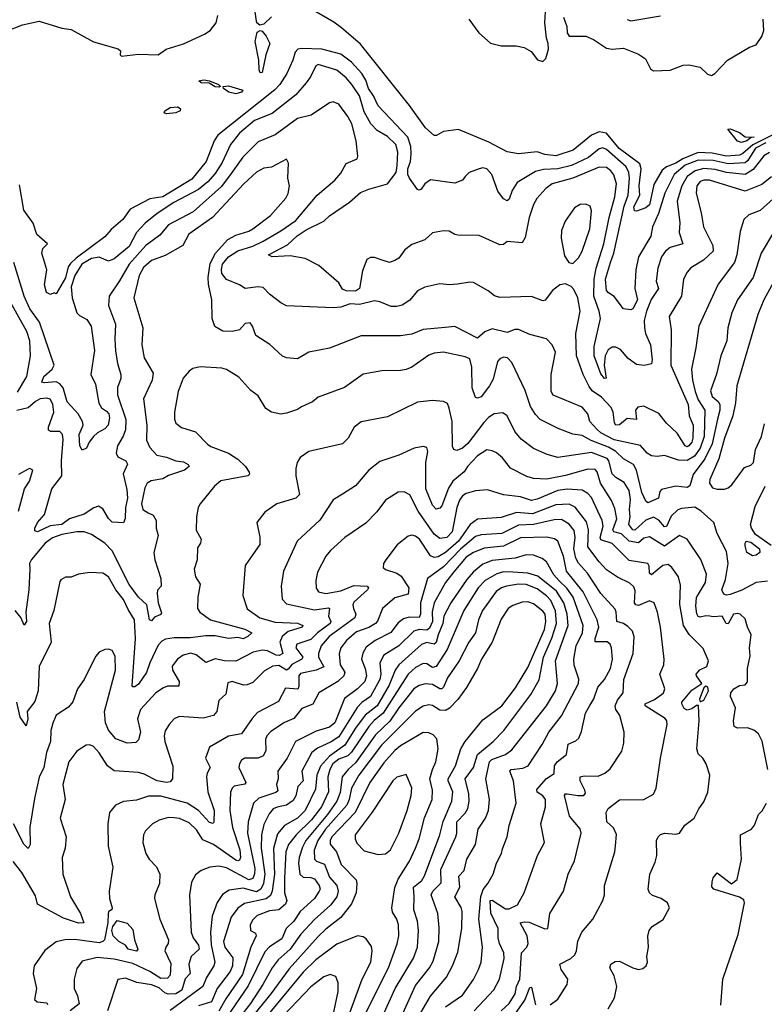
# Model space of a CAD drawing. Extents: x 1246230 to 1426786, y 660032 to 763141.
# Tile 371 of 566: x 1385201 to 1389178, y 677110 to 682372. Entities that reach past the tile are written whole.
import ezdxf

# ---------------------------------------------------------------- set-up
doc = ezdxf.new("R2010")
doc.units = 0

msp = doc.modelspace()

# ---------------------------------------------------------------- linework, layer by layer
at = {"layer": '0CON10XD'}
for points in [[(1387599.1, 682375), (1387652.3, 682302.3), (1387715, 682246.8), (1387772.7, 682232.7), (1387852.2, 682232.2), (1387895, 682222.9), (1387931.8, 682201.8), (1387967.1, 682157.1), (1387995, 682148.9), (1388010.3, 682165), (1388024.6, 682215), (1388023.8, 682245), (1388014.2, 682274.2), (1388006.1, 682355), (1388010.9, 682445)], [(1385125, 682308.2), (1385215, 682345.6), (1385305, 682363.5), (1385425, 682326.9), (1385475, 682319.2), (1385594.2, 682254.2), (1385725.8, 682215.8), (1385739.2, 682205), (1385737.5, 682185), (1385745, 682177.5), (1385835, 682187.9), (1385940, 682185), (1385982.5, 682215), (1386075, 682243.2), (1386188.1, 682295), (1386218.1, 682315), (1386250, 682355), (1386259.1, 682395)], [(1386545, 682387.8), (1386505, 682348.7), (1386483.1, 682343.1), (1386468, 682355), (1386465.2, 682365), (1386458.5, 682415)], [(1389245, 681767), (1389117.1, 681702.9), (1389063.6, 681656.4), (1389045, 681647.5), (1388975, 681642.7), (1388898.8, 681658.8), (1388825, 681662.2), (1388741.8, 681628.2), (1388704.8, 681605), (1388654.5, 681585.5), (1388632.5, 681567.5), (1388588.3, 681491.7), (1388565, 681383.1), (1388545, 681366.2), (1388495, 681349.4), (1388485, 681350.8), (1388481.4, 681371.4), (1388513.7, 681435), (1388509.4, 681485), (1388519.5, 681575), (1388512, 681602), (1388403.3, 681683.3), (1388335, 681765.8), (1388295, 681772.3), (1388254.1, 681755), (1388157.1, 681675), (1388065, 681644), (1388005, 681652.5), (1387965, 681665.9), (1387865.5, 681655.5), (1387805, 681666.5), (1387706.8, 681716.8), (1387545, 681784.7), (1387465, 681773.8), (1387426.9, 681753.1), (1387415, 681753.2), (1387368.2, 681795), (1387283.5, 681913.5), (1387020.8, 682240.8), (1386919.1, 682329.1), (1386878.8, 682358.8), (1386765, 682424.6)], [(1388106, 682385), (1388122.5, 682335), (1388125, 682302.5), (1388135, 682284.3), (1388225, 682284.1), (1388265.5, 682265.5), (1388335, 682220), (1388365, 682214.7), (1388425, 682220), (1388505, 682188.1), (1388543.8, 682163.8), (1388570.2, 682110.2), (1388585, 682098.2), (1388675, 682101.6), (1388745, 682130), (1388775, 682131.2), (1388835, 682118), (1388875, 682081.2), (1388895, 682074.2), (1388913.8, 682085), (1388981.2, 682155), (1389098.8, 682225), (1389135, 682237.8), (1389165, 682281.9), (1389175.2, 682314.8), (1389171.2, 682375)], [(1388445, 682373.2), (1388465, 682365.8), (1388622.8, 682392.8)], [(1386485, 682088.8), (1386479.7, 682105), (1386477.2, 682155), (1386457.5, 682255), (1386469.2, 682305), (1386485, 682315.2), (1386495, 682311.5), (1386517.6, 682285), (1386536.1, 682245), (1386515.9, 682185), (1386495, 682089.2), (1386485, 682088.8)], [(1389185, 681714.5), (1389131.3, 681685), (1389089.5, 681620.5), (1389075, 681607.4), (1388985, 681601.5), (1388905, 681618.8), (1388825, 681621.6), (1388755, 681595.1), (1388696.5, 681545), (1388646, 681445), (1388613, 681337), (1388579.7, 681265), (1388571.5, 681215), (1388506.1, 681105), (1388491.1, 681035), (1388486.2, 680935), (1388501.2, 680875), (1388475, 680827.5), (1388465, 680822), (1388425, 680826.2), (1388375, 680892.5), (1388345, 680911.5), (1388335.3, 680925.3), (1388328.6, 680985), (1388355.9, 681075), (1388374.8, 681125), (1388429.5, 681375), (1388451.3, 681435), (1388457.9, 681525), (1388453.7, 681555), (1388439.8, 681585), (1388335, 681679.2), (1388315, 681686.9), (1388295, 681681.2), (1388238, 681635), (1388147.7, 681592.3), (1388075, 681575.5), (1387997.8, 681572.2), (1387955, 681560.8), (1387857.6, 681502.4), (1387831.3, 681458.7), (1387815, 681412.5), (1387805, 681403.5), (1387785, 681414.7), (1387754.3, 681455), (1387722.2, 681545), (1387695, 681574.2), (1387675, 681580.3), (1387655, 681575.9), (1387602, 681555), (1387580.8, 681535), (1387565, 681513.8), (1387525, 681498.6), (1387395, 681516.5), (1387365, 681495.3), (1387345, 681466.6), (1387335, 681460.8), (1387324.6, 681464.6), (1387281.8, 681525), (1387274.4, 681544.4), (1387274.2, 681575), (1387288.1, 681615), (1387292, 681655), (1387289.6, 681695), (1387273.5, 681745), (1387115, 681911.1), (1387089.8, 681965), (1387063.7, 682003.7), (1387049.6, 682049.6), (1387027.5, 682085), (1386973.4, 682145), (1386915, 682187.7), (1386815, 682215.2), (1386705, 682218.4), (1386685.7, 682214.3), (1386671.5, 682198.5), (1386659.7, 682155), (1386627.5, 682085), (1386590.8, 682025), (1386562.9, 681997.1), (1386259.7, 681755), (1386239.2, 681725), (1386196.3, 681615), (1386120.1, 681519.9), (1385965, 681425.3), (1385895.2, 681414.8), (1385790, 681360), (1385751.8, 681305), (1385688.9, 681251.1), (1385655, 681211.1), (1385502, 681098), (1385471.6, 681068.4), (1385459.3, 681050.7), (1385445, 680992.1), (1385395, 680906.7), (1385385, 680912.5), (1385365, 680903.3), (1385344, 680915), (1385332.5, 680955), (1385345.6, 681035), (1385319.6, 681125), (1385325, 681150), (1385350, 681175), (1385292.5, 681225), (1385272.7, 681285), (1385221.9, 681355), (1385199.7, 681489.7)], [(1389205, 681661.9), (1389175, 681644.1), (1389119, 681571), (1389075, 681545.2), (1388975, 681556.2), (1388915, 681572.2), (1388855, 681576.4), (1388807.5, 681565), (1388765.2, 681535), (1388737, 681485), (1388712.8, 681402.8), (1388726.4, 681286.4), (1388722.2, 681235), (1388743.3, 681175), (1388674.4, 681155), (1388649.5, 681135), (1388628.8, 681105), (1388609.2, 681045), (1388599.2, 680975), (1388612.7, 680935), (1388573.9, 680876.1), (1388549.1, 680815), (1388536.7, 680765), (1388537.1, 680725), (1388543.5, 680695), (1388569.4, 680635), (1388578.9, 680555), (1388575, 680532), (1388535.6, 680524.4), (1388495, 680529.2), (1388450.9, 680560.9), (1388409.2, 680609.2), (1388385, 680621.1), (1388365, 680621.8), (1388342.9, 680607.1), (1388326.8, 680575), (1388323, 680525), (1388333.6, 680456.4), (1388325, 680454.5), (1388305, 680479.2), (1388268.5, 680575), (1388268.7, 680625), (1388303.3, 680775), (1388295.8, 680815), (1388267.6, 680895), (1388268.3, 680985), (1388279.7, 681045), (1388321.1, 681175), (1388348.4, 681315), (1388379.1, 681425), (1388387.4, 681495), (1388373.4, 681543.4), (1388358.4, 681565), (1388335, 681582.4), (1388295, 681584.3), (1388155.5, 681524.5), (1388045, 681495.2), (1388010.1, 681469.9), (1387962.8, 681417.2), (1387945.4, 681385), (1387922.1, 681315), (1387901.2, 681208.8), (1387885, 681179.2), (1387805, 681187.5), (1387785, 681170), (1387765, 681169.1), (1387655, 681218.5), (1387540.9, 681220.9), (1387524, 681224), (1387495, 681242.5), (1387465, 681243.8), (1387405, 681232.5), (1387364.6, 681195.4), (1387295, 681170.6), (1387258.1, 681141.9), (1387225, 681096.9), (1387205, 681084.4), (1387175, 681074.3), (1387137.5, 681087.5), (1387095, 681101.9), (1387075, 681100.6), (1387055, 681090.8), (1387030.7, 681029.3), (1387015.9, 680935), (1386995, 680921.7), (1386945, 680922.8), (1386925, 680932.3), (1386905.6, 680965), (1386798.6, 681058.6), (1386726.2, 681095), (1386645, 681109.3), (1386550, 681105), (1386530, 681115), (1386631.3, 681168.7), (1386683.5, 681216.5), (1386730.8, 681249.2), (1386825, 681295.9), (1386855.6, 681324.4), (1386962.6, 681397.4), (1387021.3, 681448.7), (1387065, 681467.1), (1387165.7, 681494.3), (1387212, 681555), (1387217.2, 681592.8), (1387220, 681665), (1387209.5, 681705), (1387165, 681748.3), (1387109.5, 681779.5), (1387076.9, 681815), (1387040.2, 681879.8), (1387015.2, 681965), (1386975, 682025.3), (1386945, 682061.8), (1386895, 682102.5), (1386795, 682132.2), (1386783.1, 682125), (1386753.9, 682066.1), (1386731.1, 682035), (1386675, 681970.8), (1386548.8, 681871.2), (1386455, 681832.8), (1386375, 681766.4), (1386327, 681705), (1386281.5, 681608.5), (1386245, 681549.4), (1386204.8, 681505), (1386156, 681464), (1386024.1, 681395), (1385935, 681336.6), (1385871.3, 681285), (1385825, 681235.5), (1385785, 681160.4), (1385705, 681094), (1385675, 681082.4), (1385625, 681102.8), (1385585, 681096.7), (1385532.5, 681065), (1385494.4, 681005), (1385476.4, 680945), (1385480.8, 680885), (1385505.9, 680805.9), (1385520.8, 680790.8), (1385559.6, 680769.6), (1385582.2, 680735), (1385600.9, 680605), (1385581.4, 680475), (1385605.4, 680425), (1385622.8, 680322.8), (1385638.2, 680298.2), (1385665, 680279.6), (1385676.5, 680265), (1385680.7, 680245), (1385672.7, 680205), (1385655, 680184.6), (1385616.3, 680163.7), (1385595.6, 680145), (1385572.2, 680115), (1385557.4, 680082.6), (1385535, 680072), (1385522.5, 680095), (1385517.5, 680155), (1385540, 680205), (1385536, 680225), (1385513.6, 680265), (1385455, 680330), (1385432.1, 680405), (1385415, 680426.1), (1385395, 680436), (1385330.9, 680430.9), (1385318.5, 680435), (1385329.8, 680465), (1385374.7, 680505), (1385384.6, 680525), (1385307.1, 680755), (1385255, 680826.1), (1385224.8, 680895), (1385169.2, 681075)], [(1386265, 682011.5), (1386245, 682013.2), (1386213.3, 682033.3), (1386170, 682035), (1386156.7, 682045), (1386185, 682051.4), (1386214.2, 682045.8), (1386262.9, 682025), (1386273.8, 682015), (1386265, 682011.5)], [(1386355, 681976.5), (1386318, 681985), (1386289.2, 682005), (1386287.5, 682015), (1386315, 682018.5), (1386387.5, 681997.5), (1386392.5, 681995), (1386385, 681984.2), (1386355, 681976.5)], [(1389216.8, 681533.2), (1389165, 681491.8), (1389075, 681456.4), (1388885, 681514), (1388855, 681514.4), (1388835, 681507.5), (1388816.6, 681485), (1388812.9, 681445), (1388840.4, 681340.4), (1388852.7, 681265), (1388902.4, 681165), (1388904.7, 681135.3), (1388852.4, 681087.6), (1388785, 681045.5), (1388765, 681022.9), (1388746.4, 680985), (1388735.3, 680894.7), (1388669.2, 680785), (1388679.6, 680715), (1388677.8, 680525), (1388771.3, 680315), (1388776.1, 680255), (1388797.3, 680205), (1388795.9, 680135.9), (1388790.2, 680115), (1388775, 680093.8), (1388765, 680089.5), (1388755.8, 680095), (1388712.3, 680162.3), (1388654.5, 680215), (1388615, 680267.1), (1388535, 680306.9), (1388501.7, 680301.7), (1388490, 680285), (1388495.5, 680234.5), (1388445, 680240.9), (1388405, 680207.3), (1388385, 680204.4), (1388377, 680217), (1388371, 680275), (1388360, 680300), (1388307.3, 680355), (1388259, 680389), (1388242, 680412), (1388211, 680475), (1388174.7, 680575), (1388171.8, 680695), (1388194.7, 680815), (1388181.4, 680885), (1388160.5, 680930.5), (1388146.3, 680946.3), (1388115, 680960.8), (1388085, 680954.3), (1388047.1, 680925), (1388007, 680873), (1387995, 680869.2), (1387935, 680892.7), (1387765, 680886.9), (1387736.7, 680896.7), (1387703.2, 680923.2), (1387625, 680967.1), (1387605, 680970), (1387539.4, 680959.4), (1387495.5, 680955.5), (1387445, 680960), (1387365, 680943.3), (1387326.1, 680923.9), (1387285, 680873.9), (1387242.7, 680847.3), (1387215, 680839.7), (1387185, 680840), (1387125, 680864.7), (1387095, 680868.9), (1387015, 680849.2), (1386965, 680853.6), (1386915, 680836.2), (1386875, 680832.1), (1386625, 680842.9), (1386595, 680858.1), (1386534.7, 680904.7), (1386500.3, 680940.3), (1386475, 680944.4), (1386405, 680936), (1386375, 680955.7), (1386305, 680982.9), (1386280.3, 681015), (1386277.8, 681037.8), (1386283.6, 681065), (1386315, 681105.6), (1386365, 681136.3), (1386445, 681161.5), (1386500.7, 681189.3), (1386596, 681244), (1386675, 681299.2), (1386789.4, 681435), (1386884.7, 681515.3), (1386915, 681552.5), (1386945, 681604), (1387002.3, 681627.7), (1387006.4, 681643.6), (1386997.1, 681725), (1386974.6, 681815), (1386953.9, 681855), (1386905, 681920.8), (1386875, 681933.5), (1386855, 681928.5), (1386758.3, 681861.7), (1386685, 681843.7), (1386565, 681757.5), (1386475, 681719.1), (1386391.9, 681638.1), (1386329.4, 681549.4), (1386278.9, 681481.1), (1386127.7, 681345), (1385995, 681276.6), (1385949.1, 681220.9), (1385875, 681166.1), (1385784.8, 681065), (1385734.4, 680975.6), (1385679.4, 680895), (1385675.5, 680845), (1385712.4, 680745), (1385708.2, 680665), (1385712.4, 680602.4), (1385723.3, 680535), (1385741.3, 680475), (1385740.7, 680455), (1385723.2, 680406.8), (1385722.4, 680367.6), (1385766.7, 680235), (1385765, 680180.8), (1385753.2, 680146.8), (1385723.3, 680095), (1385715.5, 680055.5), (1385724.2, 680035), (1385768, 680015), (1385776.8, 679996.8), (1385752.7, 679945), (1385772, 679862), (1385775.6, 679815.6), (1385765.3, 679765), (1385764.4, 679705.6), (1385755, 679683.8), (1385695, 679687.5), (1385675, 679705.8), (1385645, 679758), (1385621.5, 679771.5), (1385597.1, 679762.9), (1385545, 679729.4), (1385465.9, 679704.1), (1385425.4, 679675), (1385363.2, 679666.8), (1385295.5, 679635.5), (1385280.7, 679640.7), (1385281.1, 679655), (1385295.5, 679685), (1385332.6, 679727.4), (1385373.1, 679865), (1385425.8, 679935), (1385423.5, 680015), (1385432.1, 680127.9), (1385429.1, 680155), (1385415, 680171.2), (1385365, 680170.4), (1385355, 680178.8), (1385354.7, 680195), (1385383.8, 680275), (1385377.9, 680317.9), (1385363.8, 680343.8), (1385345, 680349.7), (1385310.6, 680345), (1385285, 680332.2), (1385245, 680298), (1385185, 680283.2)], [(1385985, 681869.4), (1385972.9, 681875), (1385975, 681885.5), (1386005, 681903.3), (1386045, 681906.5), (1386060, 681895), (1386058, 681885), (1386035, 681874.6), (1385985, 681869.4)], [(1389055, 681715.5), (1389035, 681723.5), (1388982.5, 681787.5), (1388995, 681788.9), (1389045, 681769.7), (1389075, 681746.1), (1389123.3, 681745), (1389107.5, 681742.5), (1389085, 681724.2), (1389055, 681715.5)], [(1389225.5, 681414.5), (1389155, 681352.1), (1389095, 681329.5), (1389068.9, 681305), (1389049.3, 681240.7), (1389031.3, 681115), (1389018.9, 681075), (1388931.5, 680958.5), (1388828.5, 680735), (1388812.3, 680617.7), (1388788.7, 680505), (1388794.3, 680445), (1388809, 680385), (1388825, 680341.3), (1388859.5, 680285), (1388855.7, 680145), (1388835, 680082.5), (1388805, 680039.8), (1388765, 680016.4), (1388718.8, 680018.8), (1388645, 680042.9), (1388605, 680036.9), (1388575, 680042), (1388552.3, 680055), (1388516.9, 680096.9), (1388376.6, 680126.6), (1388305, 680164.2), (1388285, 680182.3), (1388246, 680225), (1388235.3, 680265), (1388205, 680300.4), (1388049.4, 680365), (1388040, 680385), (1388038.4, 680475), (1388062.5, 680595), (1388045, 680633.8), (1388015, 680667.1), (1387925, 680689.4), (1387865, 680715.6), (1387845, 680715.6), (1387805, 680700.8), (1387725, 680720), (1387685, 680704.4), (1387645, 680670.8), (1387525, 680731.6), (1387472.9, 680727.1), (1387355, 680716.2), (1387295, 680692.1), (1387235, 680682.2), (1387025, 680681.8), (1386855, 680617.3), (1386744.5, 680595.5), (1386685, 680560), (1386625, 680564.5), (1386604, 680574), (1386535.8, 680635.8), (1386461.2, 680685), (1386444.3, 680735), (1386432.1, 680752.1), (1386405, 680748.5), (1386375.5, 680714.5), (1386334.6, 680705.4), (1386285, 680707.9), (1386242.9, 680732.9), (1386228, 680775), (1386226.2, 680875), (1386208.3, 680958.3), (1386207.6, 680995), (1386218.5, 681068.5), (1386246.1, 681125), (1386312.2, 681197.8), (1386355, 681221.2), (1386425, 681242.1), (1386445, 681254.1), (1386540.4, 681325), (1386622.5, 681417.5), (1386635, 681443.8), (1386642.5, 681485), (1386632.5, 681525), (1386635.9, 681605.9), (1386625, 681626), (1386546, 681584), (1386505, 681578.2), (1386465, 681557.3), (1386398.2, 681495), (1386229.7, 681315), (1386103.5, 681226.5), (1386071.5, 681165), (1385977.9, 681112.1), (1385905, 681085.8), (1385862.5, 681047.5), (1385838.3, 681005), (1385809.7, 680885), (1385858.2, 680725), (1385852.3, 680635), (1385866.1, 680565), (1385912.7, 680482.7), (1385907.3, 680445), (1385862.7, 680345), (1385879.3, 680205), (1385878.2, 680125), (1385895.5, 680085), (1385933.6, 680045), (1385985, 680034.3), (1386035, 680015.2), (1386075, 680010), (1386100.8, 679995), (1386105.8, 679985), (1386080, 679965), (1385995, 679936.5), (1385965, 679918.5), (1385902.9, 679907.1), (1385881.2, 679895), (1385869.6, 679870.4), (1385851.7, 679785), (1385858.5, 679755), (1385886.4, 679736.4)], [(1388155, 681068.8), (1388185, 681098.8), (1388204.4, 681135), (1388246, 681255), (1388255, 681350), (1388246.7, 681375), (1388225, 681385.8), (1388195, 681384), (1388163.4, 681366.6), (1388114.6, 681295.4), (1388094.4, 681245), (1388092.7, 681205), (1388110.7, 681110.7), (1388134.3, 681074.3), (1388155, 681068.8)], [(1389226, 681234), (1389160.6, 681125), (1389117.5, 680995), (1389035.2, 680874.8), (1389004.1, 680805), (1388983.3, 680725), (1388977.5, 680655), (1388945.9, 680575), (1388922, 680478), (1388890.6, 680389.4), (1388898.8, 680358.8), (1388931, 680331), (1388939.6, 680315), (1388939.8, 680285), (1388927.2, 680237.2), (1388900, 680105), (1388860.3, 680025), (1388798, 679942), (1388779.1, 679880.9), (1388765, 679872.7), (1388705, 679878.6), (1388629.3, 679860.7), (1388620, 679850), (1388613.3, 679815), (1388555, 679790), (1388545, 679798.6), (1388524.4, 679844.4), (1388495.9, 679965), (1388478.6, 679995), (1388425, 680025.6), (1388383.9, 680065), (1388345, 680087.7), (1388253.5, 680123.5), (1388205, 680149.2), (1388155, 680156.1), (1388077, 680187), (1387980.6, 680235), (1387955, 680261.9), (1387928.9, 680305), (1387900.9, 680390.9), (1387829.6, 680539.6), (1387805.4, 680565.4), (1387785, 680568.8), (1387765, 680560.5), (1387753.2, 680545), (1387728.8, 680451.2), (1387710, 680415), (1387665, 680356.9), (1387645, 680348.6), (1387635, 680352.5), (1387617.5, 680405), (1387614.8, 680515), (1387605, 680558.9), (1387580.8, 680570.8), (1387464.6, 680595.4), (1387415, 680589.3), (1387385, 680578.7), (1387295, 680514.5), (1387265, 680502.7), (1387235, 680496.5), (1387135, 680495.6), (1387035, 680478.1), (1386935, 680405.6), (1386795.5, 680354.5), (1386765, 680330), (1386706.4, 680303.6), (1386685, 680288.6), (1386625, 680268.6), (1386595, 680264.3), (1386545, 680274.3), (1386516, 680295), (1386475, 680361.2), (1386435, 680390), (1386371.7, 680461.7), (1386305, 680501.9), (1386279.5, 680509.5), (1386165, 680517.5), (1386125, 680507.1), (1386105, 680493.1), (1386073.8, 680456.2), (1386047.3, 680385), (1386027.5, 680275), (1386028, 680238), (1386035, 680216.2), (1386065, 680192.5), (1386139.8, 680169.8), (1386203.2, 680103.2), (1386221.7, 680091.7), (1386315.3, 680055.3), (1386365, 680022.9), (1386407.5, 679985), (1386426.8, 679953.2), (1386427.2, 679942.8), (1386418.8, 679935), (1386275, 679907.1), (1386241.4, 679878.6), (1386164.3, 679785), (1386154.4, 679765), (1386145.5, 679715), (1386143.7, 679643.7), (1386170, 679595), (1386165.7, 679575), (1386149.7, 679550.3), (1386148.5, 679485), (1386133.3, 679435), (1386139.4, 679395), (1386164.2, 679355), (1386152.5, 679285), (1386150, 679225), (1386162.5, 679205), (1386220, 679165), (1386404, 679114), (1386441.2, 679095), (1386420, 679075), (1386395, 679062.5), (1386365, 679069.5), (1386315.7, 679065.7), (1386245, 679079.4), (1386195, 679080), (1386111.7, 679068.3), (1386025, 679068.1), (1385979, 679061), (1385959, 679051), (1385940.8, 679029.2), (1385895.4, 678935.4), (1385877.7, 678882.3), (1385835, 678821.4), (1385815, 678807.1), (1385805, 678806.7), (1385802.2, 678812.2), (1385819.8, 679065), (1385814.5, 679164.5), (1385779.5, 679219.5), (1385755, 679273.6), (1385714.7, 679325), (1385675, 679394.4), (1385645, 679414.3), (1385575, 679417.1), (1385515, 679408.8), (1385475, 679393.3), (1385445, 679392.5), (1385420.7, 679379.3), (1385415, 679370), (1385383.1, 679215), (1385357.5, 679145), (1385368.5, 679045), (1385305.3, 678914.7), (1385299.7, 678785), (1385282.1, 678727.9)], [(1389236.3, 680985), (1389174.8, 680875.2), (1389142.7, 680797.3), (1389031.2, 680415), (1389023.6, 680325), (1389009.1, 680255), (1388964.8, 680135), (1388934.4, 680025.6), (1388886, 679915), (1388885.3, 679895), (1388900.7, 679870.7), (1388925, 679862.9)], [(1385188.8, 680381.2), (1385238.6, 680465), (1385258.8, 680575), (1385255.2, 680655.2), (1385239.4, 680705), (1385144.2, 680875)], [(1389195, 679371.2), (1389135, 679363.8), (1389057.1, 679322.9), (1388995, 679299.6), (1388975, 679295.9), (1388962.3, 679302.3), (1388951.4, 679325), (1388970.5, 679379.5), (1388984.2, 679465), (1388975, 679529.2), (1388926.6, 679626.6), (1388908.6, 679685), (1388840.2, 679745), (1388806.1, 679766.1), (1388735, 679759.5), (1388715, 679751.9), (1388680.9, 679719.1), (1388655, 679664.2), (1388645, 679661.6), (1388615, 679697.4), (1388585, 679712.5), (1388545, 679696.6), (1388485.4, 679644.6), (1388475, 679644.8), (1388453.5, 679675), (1388461.7, 679715), (1388458, 679755), (1388462.6, 679807.4), (1388455, 679855.6), (1388429.2, 679899.2), (1388385, 679925.3), (1388365, 679944.6), (1388347.7, 680015), (1388337.7, 680027.7), (1388255, 680059.3), (1388075, 680031.8), (1388017.6, 680047.6), (1387945, 680081.2), (1387879.4, 680129.4), (1387845, 680171.9), (1387804.2, 680254.2), (1387780.9, 680270.9), (1387734.5, 680265), (1387705, 680245.9), (1387680.3, 680219.7), (1387595, 680107.1), (1387565, 680082.1), (1387535, 680069.5), (1387519.2, 680075), (1387511.8, 680091.8), (1387509.7, 680225), (1387495, 680296.7), (1387485, 680320), (1387465, 680331.9), (1387405, 680336.7), (1387325, 680327.5), (1387165, 680250.5), (1387025, 680223.1), (1386986.3, 680193.7), (1386955, 680136), (1386925, 680106), (1386745.6, 680064.4), (1386697.9, 680032.1), (1386682, 680005), (1386675.8, 679974.2), (1386675.6, 679935), (1386694.4, 679835), (1386675, 679815.6), (1386574.5, 679785.5), (1386509.3, 679740.7), (1386468, 679685), (1386484.1, 679605.9), (1386483.2, 679566.8), (1386404.3, 679455), (1386392.2, 679295), (1386415, 679224.2), (1386482.7, 679175), (1386565, 679152), (1386685, 679147.4), (1386712.5, 679135), (1386708.6, 679125), (1386635, 679101.9), (1386602.8, 679075), (1386590.3, 679045), (1386606.1, 678985), (1386586.7, 678973.3), (1386570, 678975), (1386525, 678998.9), (1386495, 679001.7), (1386447.8, 678992.2), (1386355, 678942.9), (1386295, 678945.8), (1386245, 678956.7), (1386195, 678936.9), (1386142.9, 678977.1), (1386115, 678985.9), (1386074.2, 678975), (1386043.1, 678955), (1386015, 678916.2), (1386016.9, 678895), (1386052, 678835), (1386050.7, 678809.3), (1385990.6, 678809.4), (1385968.2, 678801.8), (1385928.5, 678775), (1385845.4, 678685), (1385830.7, 678635), (1385846, 678564), (1385835, 678523.3), (1385820.9, 678509.1), (1385775, 678505.6), (1385715, 678528.5), (1385675.3, 678575), (1385659.7, 678615), (1385653.5, 678675), (1385713.1, 678895), (1385710.9, 678970.9), (1385695, 679001.2), (1385675, 679008), (1385655, 679006), (1385625, 678991.2), (1385605, 678968.8), (1385544.2, 678845), (1385510, 678795), (1385485, 678726.7), (1385461.3, 678698.7), (1385395.6, 678655), (1385376.9, 678613.1), (1385367.6, 678572.4), (1385364.7, 678515), (1385344.3, 678455), (1385329.4, 678375), (1385304.6, 678324.6), (1385279.6, 678210.4), (1385254.1, 678055.9), (1385256, 677964), (1385245, 677942), (1385222.5, 677965), (1385168.4, 678075)], [(1388925, 679862.9), (1388965, 679863.9), (1388985, 679869.5), (1389005, 679886.7), (1389071.8, 679978.2), (1389105, 679991.7), (1389119.7, 680005), (1389130.9, 680075), (1389162.4, 680145), (1389178.3, 680211.7)], [(1389195.7, 678365), (1389165.5, 678515.5), (1389146, 678555), (1389121.2, 678575), (1389087.1, 678587.1), (1389035, 678586.2), (1389016.9, 678595), (1389012.8, 678625), (1389023.5, 678695), (1388996.7, 678755), (1388999.4, 678775), (1389015, 678795.7), (1389045, 678813.1), (1389075, 678818.1), (1389087.4, 678832.6), (1389088.5, 678905), (1389103, 678973), (1389098.6, 679015), (1389106.9, 679085), (1389087.1, 679125), (1389075, 679170), (1389048.8, 679195), (1389035, 679199.1), (1389012.5, 679195), (1388985, 679144.1), (1388974.6, 679145), (1388951.9, 679185), (1388905, 679180.2), (1388886, 679184), (1388865, 679186.9), (1388835, 679179.6), (1388825, 679182.9), (1388817, 679197), (1388812.1, 679237.9), (1388816.1, 679283.9), (1388863.1, 679365), (1388868.1, 679408.1), (1388837.8, 679487.8), (1388765, 679595.7), (1388725, 679615.6), (1388645, 679558.8), (1388565, 679608.4), (1388535, 679601.8), (1388505, 679576), (1388455, 679584.8), (1388415.2, 679625), (1388373.9, 679635), (1388368.1, 679645), (1388389.7, 679705), (1388379.2, 679759.2), (1388361.6, 679801.6), (1388302.4, 679895), (1388285.8, 679955), (1388275, 679968.2), (1388235, 679969.1), (1388115, 679935.2), (1388016.4, 679916.4), (1387945, 679919.6), (1387909.9, 679929.9), (1387822.9, 679975), (1387780.1, 680030.1), (1387746.7, 680056.7), (1387725, 680067.8), (1387695, 680073.1), (1387645, 680040.6), (1387593.2, 679985), (1387573.8, 679955), (1387513.3, 679905), (1387490.8, 679869.2), (1387455, 679774.4), (1387445, 679762.2), (1387425, 679755.6), (1387405, 679778.1), (1387370.2, 679865), (1387370, 680005), (1387381.1, 680065), (1387375, 680085.7), (1387355, 680091.5), (1387308.3, 680081.7), (1387225.4, 680044.6), (1387125, 680011.5), (1387065, 679964.3), (1386995, 679880.6), (1386925, 679836.7)], [(1385193.8, 679745), (1385226.5, 679865), (1385252.5, 679905), (1385270, 679965), (1385255, 679973.8), (1385245, 679970.8), (1385195, 679942)], [(1388344.2, 677085), (1388376.9, 677145), (1388390.5, 677205), (1388375, 677262), (1388353.5, 677305), (1388358, 677325), (1388381.1, 677338.9), (1388405, 677340.5), (1388475, 677304.4), (1388505, 677295.7), (1388529.1, 677300.9), (1388546.2, 677315), (1388553.8, 677335), (1388550.8, 677365), (1388559.4, 677415), (1388555.7, 677474.3), (1388562.5, 677505), (1388578.8, 677525), (1388637.6, 677562.4), (1388671.2, 677625), (1388661.4, 677651.4), (1388626.2, 677675), (1388580.5, 677690.5), (1388564.4, 677705), (1388556.7, 677725), (1388566.5, 677805), (1388595, 677870), (1388603.1, 677905), (1388601.9, 677985), (1388610, 678005), (1388623, 678017), (1388645, 678024.2), (1388705, 678018.6), (1388725, 678024.3), (1388752.8, 678067.2), (1388803.8, 678105), (1388827.5, 678155), (1388855, 678191.2), (1388875.5, 678244.5), (1388887.5, 678335), (1388867.5, 678395), (1388849.2, 678425), (1388825, 678448), (1388817.7, 678475), (1388828.9, 678625), (1388826.3, 678706.3), (1388815, 678706.4), (1388791.1, 678688.9), (1388765, 678682.3), (1388750.3, 678690.3), (1388736.9, 678715), (1388736.9, 678725), (1388790.8, 678789.2), (1388843.5, 678825), (1388815.4, 678865), (1388814.4, 678875), (1388832.8, 678897.2), (1388871.4, 678915), (1388880, 678945), (1388851.7, 679011.7), (1388775.7, 679085.7), (1388745.3, 679135), (1388726.9, 679246.9), (1388730.5, 679349.5), (1388719.1, 679395), (1388683.3, 679445), (1388665, 679460.5), (1388635, 679455.3), (1388575, 679405.5), (1388564.3, 679414.3), (1388562, 679452), (1388555, 679465.3), (1388455, 679482.4), (1388365, 679572.2), (1388305, 679592.2), (1388301.3, 679605), (1388316.6, 679665), (1388311.1, 679695), (1388255, 679817.9), (1388235, 679839.7), (1388205, 679857.6), (1388125, 679862.7), (1388075, 679856.1), (1387965, 679809.8), (1387935, 679803.3), (1387875, 679821.7), (1387785, 679833.3), (1387698.6, 679858.6), (1387635, 679854.5), (1387585, 679839.3), (1387565, 679827.1), (1387548.9, 679805), (1387534.6, 679765.4), (1387511, 679635), (1387482.5, 679605), (1387445, 679598.6), (1387415, 679621.8), (1387328.1, 679745), (1387285, 679832.9), (1387255, 679849.4), (1387222.6, 679847.4), (1387155, 679804.4), (1387108.1, 679741.9), (1387048.8, 679681.2), (1386937.1, 679605), (1386861.1, 679535), (1386835.5, 679505), (1386791.1, 679418.9), (1386781.8, 679375), (1386785, 679333.3), (1386796, 679315), (1386835, 679305.3), (1386915, 679319.8), (1386985, 679348.6), (1387056, 679345), (1387064.4, 679335), (1387057.9, 679325), (1386985, 679259.4), (1386980, 679245), (1386984.4, 679225.6), (1386995.4, 679195), (1386990.7, 679175), (1386852.8, 679075), (1386810.7, 679025), (1386796.3, 678985), (1386796.1, 678965), (1386825.7, 678914.3), (1386785, 678896.2), (1386701.3, 678878.7), (1386691.6, 678865), (1386692.2, 678807.8), (1386685.5, 678794.5), (1386621, 678799), (1386582.4, 678727.6), (1386471.2, 678668.8), (1386441.8, 678638.2), (1386385, 678555.5), (1386315, 678542.3), (1386215, 678484.2), (1386192.2, 678425), (1386217.5, 678375), (1386201.1, 678345), (1386198.8, 678325), (1386206.1, 678245), (1386239.5, 678145), (1386237.4, 678082.6), (1386233.9, 678076.1), (1386215, 678081.5), (1386156.2, 678146.2), (1386095, 678184.8), (1385955, 678222.5), (1385888.5, 678221.5), (1385825, 678201.5), (1385755.4, 678194.6), (1385712, 678175), (1385680, 678135), (1385670.9, 678075), (1385673.6, 677955), (1385697.3, 677842.7), (1385677.8, 677715), (1385680.9, 677675), (1385694.1, 677625.9), (1385693.6, 677616.4), (1385675, 677603.3), (1385672.5, 677595), (1385670.8, 677545), (1385653.1, 677455), (1385644.4, 677445), (1385625, 677438.7), (1385494.3, 677455.7), (1385442.5, 677455), (1385395.9, 677444.1), (1385335, 677398.1), (1385278.1, 677315), (1385272.2, 677275), (1385290, 677195), (1385280, 677135), (1385293.4, 677123.4), (1385345, 677117.8), (1385348.8, 677108.8)], [(1389215, 679562.2), (1389131.2, 679621.2), (1389108.8, 679655), (1389103.3, 679675), (1389129.3, 679770.7), (1389181.6, 679878.4)], [(1386925, 679836.7), (1386875, 679806.9), (1386803.4, 679696.6), (1386683.3, 679585), (1386610.4, 679425), (1386597.1, 679345), (1386602.5, 679275), (1386625, 679250.8), (1386775, 679218.3), (1386849.4, 679229.4), (1386854.5, 679224.5), (1386849.7, 679185), (1386862.2, 679155), (1386858.6, 679145), (1386790.4, 679095), (1386755, 679059.8), (1386681.5, 679035), (1386675.4, 679015), (1386713.1, 678965), (1386708.2, 678955), (1386654.9, 678925.1), (1386635, 678901.5), (1386625, 678895.3), (1386585, 678920.7), (1386552.8, 678917.2), (1386508.5, 678891.5), (1386445, 678829.5), (1386415, 678817.1), (1386396.2, 678816.2), (1386335, 678835.4), (1386312.5, 678827.5), (1386301.9, 678768.1), (1386265, 678733.3), (1386253.3, 678675), (1386235, 678653.5), (1386180.5, 678639.5), (1386051.7, 678648.3), (1386026, 678635), (1385999.2, 678605), (1385978.3, 678571.7), (1385971.8, 678545), (1385975.5, 678515), (1386018.2, 678381.8), (1386016.5, 678315), (1386005, 678298.9), (1385984.6, 678295.4), (1385935, 678304.4), (1385865, 678339.5), (1385835, 678348.1), (1385705, 678357.3), (1385669.6, 678385), (1385625, 678454.3), (1385595, 678488.1), (1385575, 678496.7), (1385555, 678495.6), (1385505, 678463.1), (1385463.1, 678405), (1385431.8, 678285), (1385443.6, 678205), (1385417.1, 678105), (1385448.1, 678005), (1385443.3, 677945), (1385427.1, 677895), (1385431.8, 677805), (1385471.5, 677685), (1385525.9, 677595), (1385543.8, 677545), (1385515, 677542.8), (1385435, 677570.6), (1385295.8, 677645), (1385285, 677690), (1385211.8, 677815), (1385165, 677873.8)], [(1388033.8, 677106.2), (1388075, 677136.9), (1388124.4, 677215), (1388128.9, 677245), (1388092.5, 677295), (1388085.7, 677325), (1388145.2, 677354.8), (1388165.6, 677374.4), (1388174.7, 677395), (1388182.1, 677447.9), (1388203.5, 677495), (1388261.4, 677565), (1388315.4, 677664.6), (1388324.4, 677695), (1388324.6, 677745.4), (1388378.9, 677925), (1388382.7, 677957.3), (1388387.8, 678017.8), (1388372.8, 678052.8), (1388337.1, 678085), (1388332.5, 678135), (1388343.8, 678156.2), (1388405, 678201.8), (1388535, 678204.7), (1388585, 678233.8), (1388600.6, 678265), (1388623.8, 678426.2), (1388658.5, 678605), (1388656.7, 678625), (1388648.2, 678638.2), (1388540.5, 678705), (1388542.2, 678715), (1388591.6, 678738.4), (1388629.1, 678765), (1388640, 678775), (1388646.7, 678795), (1388618.9, 678875), (1388641.1, 678925), (1388642.5, 678955), (1388623.2, 679125), (1388606.9, 679205), (1388589.4, 679255), (1388565, 679267.1), (1388505, 679240.8), (1388490.8, 679245), (1388485.2, 679255.2), (1388488.8, 679318.8), (1388481.2, 679341.2), (1388460.1, 679360.1), (1388392.7, 679392.7), (1388335, 679432.5), (1388295, 679474.5), (1388235.7, 679555), (1388239.3, 679645), (1388228.5, 679688.5), (1388166.9, 679766.9), (1388135, 679782.4), (1388065, 679779.2), (1387939.6, 679730.4), (1387855, 679738.6), (1387772.3, 679712.3), (1387645, 679702.4), (1387606.1, 679673.9), (1387544.6, 679585), (1387475, 679525.2), (1387435, 679501.3), (1387415, 679498.6), (1387395, 679506), (1387336.6, 679596.6), (1387315, 679612.3), (1387295, 679616.4), (1387275, 679612.2), (1387217.1, 679565), (1387155.8, 679485), (1387144, 679465), (1387142, 679445), (1387154, 679434), (1387214.8, 679414.8), (1387237.4, 679397.4), (1387278.8, 679335), (1387275, 679301.4), (1387205, 679281.8), (1387139.1, 679225), (1387112, 679158), (1387100.7, 679145), (1387065, 679124.4), (1387000.1, 679099.9), (1386945.3, 679055), (1386915.9, 679015), (1386907.8, 678982.2), (1386912.8, 678925), (1386937.5, 678885), (1386932.2, 678865), (1386899.6, 678835), (1386798.1, 678775), (1386765.8, 678714.2), (1386708.4, 678691.6), (1386665, 678636.9), (1386614.3, 678615.7), (1386542, 678568), (1386520, 678545), (1386513.8, 678525), (1386515.4, 678465), (1386501.9, 678438.1), (1386475, 678424.7), (1386403.8, 678425), (1386385.6, 678415), (1386373.8, 678395), (1386370.8, 678375), (1386409.1, 678295), (1386403, 678287), (1386346, 678275), (1386335, 678264.2), (1386327, 678243), (1386322.9, 678145), (1386336.8, 678055), (1386375.9, 677935), (1386379.5, 677895), (1386375, 677880.5), (1386365, 677876), (1386355, 677879.8), (1386235, 677964.8), (1386178.4, 677988.4), (1386145, 678042.9), (1386105, 678080.4), (1386055, 678102.2), (1386025, 678107.2), (1385995, 678108), (1385945, 678094.6), (1385910.6, 678075), (1385872.4, 678037.6), (1385862.5, 678015), (1385859.1, 677975), (1385874.6, 677915), (1385892.9, 677885), (1385931.8, 677845), (1385950, 677805), (1385946.9, 677755), (1385921.9, 677695), (1385920, 677675), (1385949.6, 677565), (1385995.4, 677455), (1385994.4, 677435), (1385980.5, 677415), (1385976.2, 677395), (1386007.4, 677327.4), (1386005.2, 677264.8), (1385989.6, 677250.4), (1385955, 677247.8), (1385895, 677285.5), (1385805, 677328.2), (1385705, 677351), (1385615, 677360.8), (1385535, 677340), (1385505, 677301.2), (1385491.1, 677245), (1385491.2, 677195), (1385509.2, 677155), (1385518.3, 677111.7), (1385470, 677075)], [(1385886.4, 679736.4), (1385914.2, 679724.2), (1385929, 679695), (1385930.3, 679655), (1385940.8, 679615), (1385917.3, 679525), (1385922.3, 679485), (1385954.4, 679385), (1385956, 679345), (1385937.5, 679322.5), (1385935.4, 679305), (1385939.7, 679255), (1385958.6, 679201.4), (1385955, 679193.3), (1385921.4, 679178.6), (1385905, 679160), (1385894.6, 679165), (1385879.5, 679245), (1385835, 679286), (1385785, 679353.3), (1385695, 679534.1), (1385655, 679574.1), (1385585, 679620), (1385545, 679634.6), (1385505, 679634.7), (1385425, 679620.2), (1385375, 679603.4), (1385336.2, 679575), (1385263.1, 679486.9), (1385253.2, 679465), (1385254, 679436), (1385249.2, 679325), (1385233.8, 679205), (1385236.6, 679155), (1385225, 679136), (1385206.4, 679176.4), (1385176.7, 679215)], [(1387771.9, 677075), (1387815.4, 677114.6), (1387846.9, 677165), (1387853.4, 677205), (1387871.1, 677245), (1387881.1, 677385), (1387908.9, 677415), (1387916.8, 677435), (1387911.6, 677475), (1387874.4, 677545), (1387895, 677551.1), (1387922, 677548), (1388005, 677512.5), (1388021.2, 677515), (1388032.2, 677595), (1388105.7, 677715), (1388129.5, 677805), (1388163.1, 677876.9), (1388199.5, 678025), (1388195, 678046.9), (1388138, 678115), (1388110, 678225), (1388115, 678234), (1388124.6, 678235.4), (1388182.5, 678225), (1388213.3, 678225), (1388222.1, 678237.9), (1388219.6, 678255), (1388193.3, 678305), (1388195, 678325.6), (1388215, 678331.2), (1388290.1, 678329.9), (1388326, 678345), (1388355, 678368), (1388416.6, 678463.4), (1388428.1, 678505), (1388430, 678565), (1388405.8, 678654.2), (1388383.8, 678685), (1388381.6, 678705), (1388394.2, 678735.8), (1388423.2, 678775), (1388427.8, 678845), (1388477.1, 678985), (1388483.3, 679073.3), (1388474.1, 679104.1), (1388449.5, 679129.5), (1388425, 679144.7), (1388389.7, 679155), (1388387.3, 679205), (1388381.1, 679221.1), (1388305, 679305.4), (1388233.2, 679413.2), (1388185, 679467.5), (1388170.9, 679495), (1388159.5, 679545), (1388167, 679605), (1388161.7, 679641.7), (1388136.1, 679676.1), (1388095, 679701), (1388055, 679698.7), (1387945, 679673.9), (1387865, 679670.8), (1387775, 679626.3), (1387665, 679619), (1387635, 679609.7), (1387555, 679542.3), (1387465, 679447.8), (1387379.1, 679385), (1387341.2, 679255), (1387341.3, 679195), (1387335, 679178), (1387280.4, 679179.6), (1387250.1, 679169.9), (1387222.1, 679147.9), (1387183.5, 679096.5), (1387099.5, 679055), (1387051.7, 679018.3), (1387033, 678987), (1387026.7, 678955), (1387045, 678904.4), (1387053, 678865), (1387044.4, 678835.6), (1387004, 678795), (1386935.9, 678744.1), (1386883.4, 678615), (1386855, 678591.6), (1386785, 678570.5), (1386673.9, 678515), (1386629.1, 678425), (1386579.2, 678355), (1386581.2, 678315), (1386572.1, 678285), (1386579.4, 678250.6), (1386568.2, 678241.8), (1386477.9, 678212.1), (1386448.8, 678185), (1386421.6, 678085), (1386417.4, 678025), (1386455.7, 677835), (1386455, 677807.5), (1386445, 677782.8), (1386425, 677775.2), (1386305, 677838.4), (1386265, 677848.6), (1386216.8, 677843.2), (1386169.2, 677825), (1386138.9, 677801.1), (1386117.6, 677762.4), (1386107.9, 677695), (1386115.9, 677495), (1386127.2, 677465), (1386155.6, 677425), (1386159.1, 677405), (1386116.1, 677365), (1386104.6, 677325), (1386110.9, 677275), (1386085, 677246), (1386066.3, 677185), (1386035, 677164.9), (1385993.6, 677163.6), (1385975, 677170.8), (1385945, 677197.5), (1385905, 677214.3), (1385826.9, 677226.9), (1385765, 677250), (1385725, 677242), (1385670, 677075)], [(1387627.5, 677075), (1387733.3, 677186.7), (1387762.7, 677245), (1387788.8, 677355), (1387786.1, 677385), (1387764.2, 677434.2), (1387756.7, 677465), (1387755.9, 677515), (1387717.3, 677597.3), (1387714.2, 677665), (1387725, 677666.7), (1387795, 677620.9), (1387815, 677620), (1387859.1, 677640.9), (1387894.4, 677705), (1387965.4, 677904.6), (1388004.4, 677975), (1387983.6, 678075), (1388009.2, 678165), (1388009.6, 678205), (1387995, 678224.6), (1387965, 678243.8), (1387962.4, 678257.6), (1388015, 678316.7), (1388055.8, 678344.2), (1388056.2, 678385), (1388070.8, 678405), (1388121.3, 678445), (1388129.3, 678500.7), (1388171.6, 678518.4), (1388187.2, 678532.8), (1388202.1, 678567.9), (1388222.5, 678665), (1388245, 678707.5), (1388267.1, 678742.9), (1388288.7, 678805), (1388323.7, 678845), (1388355.8, 678905), (1388367.5, 678955), (1388361.1, 679015), (1388355.2, 679035.2), (1388337.9, 679047.9), (1388275, 679046.2), (1388273.9, 679065), (1388293.3, 679125), (1388285.8, 679165), (1388210.4, 679315), (1388120.4, 679425), (1388105.2, 679505), (1388074.5, 679585), (1388056.7, 679596.7), (1388015.7, 679605.7), (1387875, 679602.5), (1387785, 679559.2), (1387681.6, 679548.4), (1387625, 679523.9), (1387585, 679498.9), (1387519.6, 679420.4), (1387474.2, 679365), (1387414, 679255), (1387403.1, 679206.9), (1387405.8, 679155), (1387389, 679121), (1387375, 679110.2), (1387335, 679113.5), (1387305.8, 679104.2), (1387225, 679026.1), (1387145, 678975.3), (1387124.1, 678935), (1387129.2, 678875), (1387123.5, 678845), (1387075.2, 678755), (1387027.9, 678722.1), (1387003.5, 678696.5), (1386905, 678539.4), (1386865, 678512.7), (1386791, 678479), (1386761.8, 678455), (1386707.8, 678355), (1386714.3, 678305), (1386686, 678274), (1386676.3, 678223.7), (1386661.3, 678198.7), (1386625.8, 678174.2), (1386575, 678164.3), (1386555, 678154.1), (1386532.4, 678127.6), (1386505, 678070), (1386491.7, 678015), (1386491.1, 677945), (1386510.5, 677805), (1386503.7, 677756.3), (1386488.1, 677725), (1386465, 677711.8), (1386395, 677730.2), (1386320.3, 677719.7), (1386284.1, 677695.9), (1386255, 677654.2), (1386228.9, 677581.1), (1386220, 677495), (1386222.6, 677427.4), (1386243.7, 677335), (1386237.9, 677315), (1386197.5, 677252.5), (1386179.4, 677205), (1386005, 677077.5)], [(1389115, 679506.8), (1389084.3, 679524.3), (1389075, 679560), (1389074.8, 679575.2), (1389081.4, 679585), (1389105, 679580.2), (1389151.9, 679545), (1389154.5, 679525), (1389135, 679509.6), (1389115, 679506.8)], [(1387474.1, 677095.9), (1387565, 677159.1), (1387625, 677242.2), (1387650.9, 677295), (1387664.7, 677335), (1387672.9, 677415), (1387652.4, 677565), (1387663.5, 677686.5), (1387675.8, 677724.2), (1387701.6, 677755), (1387728.8, 677805), (1387746.9, 677865), (1387774.7, 677915), (1387779.1, 677940.9), (1387804.6, 678005.4), (1387815.4, 678065), (1387852.1, 678185), (1387837.5, 678305), (1387817.9, 678355), (1387826, 678365), (1387887.9, 678372.1), (1387916.2, 678385), (1387990.9, 678499.1), (1388026.7, 678565), (1388095, 678651.1), (1388185.9, 678825), (1388187.2, 678847.2), (1388162.6, 678922.6), (1388160.8, 678955), (1388173.5, 679025), (1388206.3, 679095), (1388210, 679135), (1388156.6, 679285), (1388123.2, 679333.2), (1388082.8, 679372.8), (1388053.3, 679405), (1388015, 679475.4), (1387991.7, 679491.7), (1387945, 679509.4), (1387905, 679512.5), (1387846.6, 679493.4), (1387725, 679481.1), (1387675, 679461.7), (1387625, 679420.5), (1387589.6, 679380.4), (1387503.8, 679256.2), (1387466.4, 679183.6), (1387461.1, 679145), (1387435.2, 679085), (1387425, 679043.1), (1387415, 679034.1), (1387375, 679044), (1387346.7, 679033.3), (1387225.3, 678925), (1387205.2, 678895), (1387173.3, 678815), (1387109.1, 678705), (1387045, 678656), (1386994.4, 678585.6), (1386937.6, 678495), (1386854.7, 678435.3), (1386807.8, 678382.2), (1386787.4, 678335), (1386780.8, 678259.2), (1386725.2, 678145), (1386684.6, 678105.4), (1386614.8, 678065.2), (1386578.4, 678021.6), (1386556.6, 677943.4), (1386561.7, 677805), (1386548.6, 677715), (1386539.4, 677690.6), (1386517.2, 677672.8), (1386400.7, 677649.3), (1386366.4, 677623.6), (1386329.5, 677575), (1386289.3, 677445), (1386297.1, 677415), (1386338.3, 677358.3), (1386336.8, 677315), (1386324.2, 677285), (1386255.2, 677195), (1386225, 677123.3), (1386155, 677101.1)], [(1387345, 677067.3), (1387395, 677153.5), (1387479.7, 677255), (1387511.6, 677315), (1387540.9, 677389.1), (1387561.4, 677515), (1387563.9, 677605), (1387557.8, 677627.8), (1387524.4, 677685), (1387551.9, 677735), (1387545.4, 677795), (1387574.6, 677825.4), (1387589.6, 677885), (1387635.8, 677964.2), (1387649.2, 678045), (1387689.1, 678105), (1387704.1, 678145), (1387709.4, 678205), (1387689.7, 678315), (1387709.8, 678405), (1387721.8, 678418.2), (1387794.8, 678445.2), (1387829.3, 678470.7), (1388014.2, 678705), (1388063.1, 678785), (1388073.8, 678825), (1388063.2, 678945), (1388129.6, 679135), (1388125.6, 679194.4), (1388107.3, 679255), (1388067.6, 679317.6), (1387968.8, 679398.8), (1387915, 679413.7), (1387835, 679419.7), (1387785, 679420.7), (1387748.7, 679411.3), (1387687.5, 679375), (1387650, 679335), (1387572.2, 679215), (1387484, 679006), (1387425, 678914.6), (1387405, 678909.2), (1387375, 678929.6), (1387355, 678931.2), (1387315, 678909.2), (1387275.3, 678875), (1387142, 678665), (1387093.8, 678626.2), (1387065, 678593.9), (1386973.2, 678456.8), (1386953, 678437), (1386905, 678420.4), (1386874, 678395), (1386857.7, 678365), (1386846.9, 678325), (1386850.8, 678245), (1386811.9, 678165), (1386758.7, 678095), (1386676.9, 678015), (1386635.7, 677964.3), (1386621.6, 677925), (1386614.2, 677784.2), (1386614.8, 677704.8), (1386626.9, 677665), (1386620, 677645), (1386585, 677614.2), (1386535, 677610), (1386469.4, 677585), (1386445, 677560.9), (1386432, 677535), (1386433.3, 677505), (1386459.6, 677489.6), (1386464.5, 677475), (1386434.8, 677415.2), (1386390.4, 677269.6), (1386301.4, 677138.6), (1386265, 677072.7)], [(1387240, 677045), (1387315, 677210), (1387388.7, 677305), (1387409.1, 677340.9), (1387439.4, 677445), (1387441.3, 677518.7), (1387434.7, 677595), (1387398.7, 677695), (1387407, 677715), (1387450.9, 677759.1), (1387450.4, 677830.4), (1387529.5, 678005), (1387535.3, 678025), (1387534.8, 678085), (1387579.3, 678130.7), (1387594, 678156), (1387601.4, 678195), (1387600.2, 678235), (1387580.2, 678315), (1387623.9, 678375), (1387645.1, 678444.9), (1387729.2, 678515), (1387786.8, 678573.2), (1387930.9, 678765), (1387975.9, 678844.1), (1387999.1, 678965), (1388043.3, 679066.7), (1388067.4, 679145), (1388062.6, 679212.6), (1388037.9, 679267.9), (1388015, 679293.2), (1387965, 679331.2), (1387905, 679354.1), (1387865.2, 679354.8), (1387800, 679345), (1387773.8, 679336.2), (1387745, 679316), (1387672.8, 679215), (1387651.1, 679165), (1387635.2, 679094.8), (1387599.7, 679045), (1387547.9, 678945), (1387485.8, 678855), (1387464, 678805), (1387455, 678796), (1387445, 678795.9), (1387405, 678818.9), (1387366.8, 678823.2), (1387335, 678813.8), (1387305.8, 678795), (1387225, 678694.7), (1387177, 678623), (1387100.5, 678549.5), (1386995, 678399.6), (1386955, 678365.2), (1386923, 678325), (1386911.8, 678241.8), (1386894.2, 678195), (1386845.1, 678125), (1386728.8, 677985), (1386710.5, 677949.5), (1386693.8, 677895), (1386689.2, 677865), (1386696.4, 677805), (1386715, 677790), (1386755, 677787.8), (1386775, 677780.6), (1386800, 677745), (1386804.7, 677725), (1386800.8, 677715), (1386775.8, 677675), (1386698, 677605), (1386665.3, 677555), (1386624, 677515), (1386599.9, 677460.1), (1386535, 677416.8), (1386510.2, 677389.8), (1386421.3, 677208.7), (1386305, 677038.7)], [(1387147.9, 677065), (1387206.2, 677195), (1387304.4, 677355.6), (1387325.3, 677415), (1387330.6, 677505), (1387325.3, 677555), (1387305.3, 677615), (1387308.1, 677685), (1387303.7, 677735), (1387347.8, 677772.2), (1387362.9, 677797.1), (1387444.8, 678015), (1387462.9, 678087.1), (1387508.9, 678195), (1387514.2, 678245), (1387488.6, 678305), (1387489.7, 678315), (1387528.1, 678385), (1387556.5, 678475), (1387580.4, 678515), (1387675, 678630), (1387775, 678705.9), (1387849.3, 678800.7), (1387915, 678909.6), (1388002.9, 679112.9), (1388011.6, 679155), (1388006.6, 679195), (1387995, 679211.1), (1387945, 679250.7), (1387915, 679260.9), (1387885, 679258.9), (1387835, 679241.2), (1387808.9, 679225), (1387771.5, 679168.5), (1387723.6, 679045), (1387667.1, 678955), (1387645.3, 678905), (1387586.9, 678803.1), (1387541.2, 678738.8), (1387496.6, 678693.4), (1387475, 678680.5), (1387445, 678681.1), (1387405, 678706.6), (1387385, 678710.9), (1387355, 678703.4), (1387315, 678677.2), (1387133.1, 678495), (1387012.2, 678335), (1386972.7, 678265), (1386961, 678205), (1386947.3, 678175), (1386834.1, 678045), (1386793.9, 677985), (1386774.3, 677934.3), (1386775.3, 677885), (1386785.6, 677875.6), (1386829.3, 677859.3), (1386855, 677789.6), (1386894.8, 677744.8), (1386901.6, 677715), (1386893.7, 677685), (1386860.2, 677639.8), (1386775, 677562.5), (1386702.2, 677485), (1386646, 677404), (1386581.9, 677348.1), (1386549.5, 677305), (1386499.6, 677215), (1386432.8, 677115), (1386315.5, 676965)], [(1388835, 678725.6), (1388855, 678734.8), (1388880, 678785), (1388875.3, 678805), (1388865, 678810), (1388855, 678802), (1388831.5, 678741.5), (1388835, 678725.6)], [(1385282.1, 678727.9), (1385241.2, 678675), (1385243.6, 678635), (1385235, 678597.5), (1385202.5, 678645), (1385184.8, 678725)], [(1387028.1, 677021.9), (1387170.7, 677305), (1387217.4, 677432.6), (1387225.8, 677475), (1387224.2, 677535), (1387215, 677564.4), (1387192.7, 677602.7), (1387188.7, 677625), (1387203.8, 677733.8), (1387221.7, 677778.3), (1387282.9, 677875), (1387314.8, 677945.2), (1387334.1, 677995), (1387363.1, 678106.9), (1387403.5, 678205), (1387405.7, 678255), (1387391.2, 678315), (1387405.6, 678365.6), (1387423.1, 678405), (1387436.5, 678475), (1387428.3, 678528.3), (1387409.8, 678549.8), (1387385, 678561.5), (1387355, 678561.8), (1387235, 678490.5), (1387205, 678466.7), (1387145, 678401.1), (1387071.4, 678295), (1386992.1, 678135), (1386868.4, 678005), (1386858.4, 677985), (1386858.7, 677965), (1386893.6, 677925), (1386916.8, 677856.8), (1386998.2, 677775), (1387001.9, 677755), (1386996.9, 677705), (1386973, 677647), (1386916.7, 677573.3), (1386835, 677511.6), (1386795, 677471.8), (1386640.3, 677299.7), (1386541.9, 677165), (1386364, 676946)], [(1387115, 677910), (1387155, 677913.5), (1387181.5, 677935), (1387225.9, 678025), (1387270, 678145), (1387292.3, 678225), (1387295, 678266.7), (1387265, 678337.5), (1387215, 678323.3), (1387193.3, 678305), (1387082.9, 678137.1), (1386992.9, 678015), (1386992.1, 677995), (1387001.5, 677971.5), (1387040, 677930), (1387115, 677910)], [(1388944.6, 677105), (1388955.8, 677244.2), (1389037.4, 677482.6), (1389072.4, 677652.4), (1389067.7, 677667.7), (1389045, 677682.2), (1388908.8, 677725), (1388898, 677738), (1388898.8, 677765), (1388904.1, 677785.9), (1388925, 677812.5), (1389003, 677753), (1389033, 677777), (1389056.5, 677885), (1389050.3, 677970.3), (1389050.8, 678015), (1389108.8, 678045), (1389125, 678067.5), (1389145.8, 678124.2), (1389166.8, 678143.2), (1389189.2, 678185)], [(1385825, 677394), (1385780, 677405), (1385766.4, 677426.4), (1385730, 677445), (1385700, 677475), (1385693.3, 677505), (1385697.5, 677525), (1385721.7, 677558.3), (1385775, 677543.8), (1385805, 677508.8), (1385814.2, 677454.2), (1385831.2, 677405), (1385825, 677394)], [(1386959.3, 677049.3), (1387030, 677245), (1387076.4, 677335), (1387082.9, 677395), (1387079.4, 677419.4), (1387050.3, 677460.3), (1387035, 677470), (1387005.5, 677475.5), (1386895, 677432), (1386783.1, 677346.9), (1386715, 677280.8), (1386315, 676798.1)], [(1386865, 677000.8), (1386901.8, 677178.2), (1386901.2, 677225), (1386888.9, 677258.9), (1386858.9, 677268.9), (1386825, 677256.8), (1386755, 677204), (1386575, 677014.2)], [(1387845.7, 677055), (1387898.3, 677131.7), (1387925, 677199.5), (1387935, 677202), (1387955, 677106.9)]]:
    msp.add_lwpolyline(points, dxfattribs=at)

doc.saveas('drawing.dxf')
